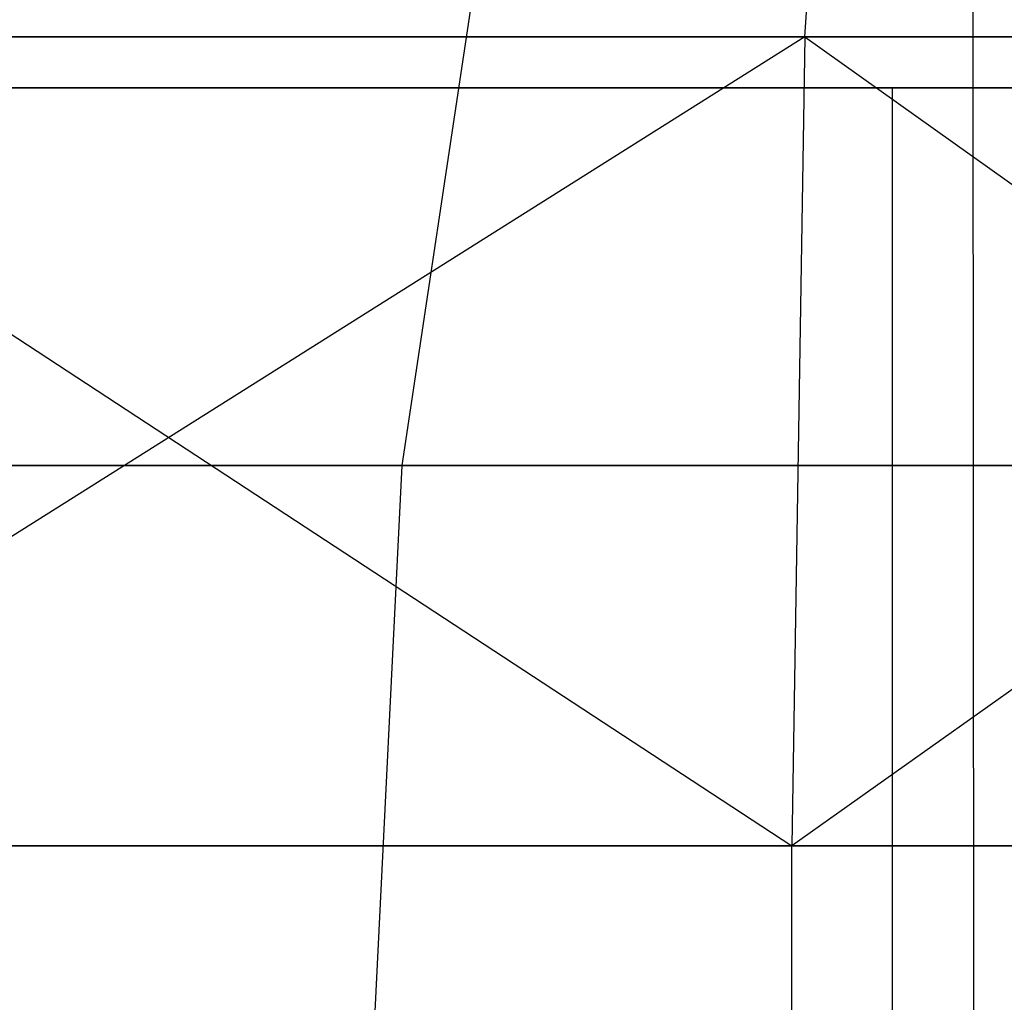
# Model space of a CAD drawing. Extents: x -172 to 172, y -29 to 28.
# Tile 851 of 914: x 140.09 to 143.7, y 1.05 to 4.65. Entities that reach past the tile are written whole.
import ezdxf

# ---------------------------------------------------------------- set-up
doc = ezdxf.new("R2010")
doc.units = 0
doc.header["$LTSCALE"] = 25.4
doc.layers.get('0').update_dxf_attribs({"linetype": 'CONTINUOUS'})

# ---------------------------------------------------------------- blocks, each defined once
blk = doc.blocks.new('RYFLO_AURA_STL')
at = {"color": 0}
for p, q in [((143.5795, 6.146, -1154.0243), (143.5876, -6.354, -1154.0193)), ((143.5795, 6.146, -1154.0243), (143.5876, -6.354, -1154.0193)), ((143.5795, 6.146, -1332.476), (143.5876, -6.354, -1332.481)), ((143.5795, 6.146, -1332.476), (143.5876, -6.354, -1332.481)), ((141.4915, 3.0149, -1165.0505), (141.9191, 5.8599, -1164.8142)), ((141.4915, 3.0149, -1165.0505), (141.9191, 5.8599, -1164.8142)), ((141.4915, 3.0149, -1321.4497), (141.9191, 5.8599, -1321.686)), ((141.4915, 3.0149, -1321.4497), (141.9191, 5.8599, -1321.686)), ((142.9651, 4.5828, -1165.0679), (142.9809, 4.8282, -1165.0593)), ((142.9651, 4.5828, -1165.0679), (142.9809, 4.8282, -1165.0593)), ((142.9651, 4.5828, -1321.4324), (142.9809, 4.8282, -1321.4409)), ((142.9651, 4.5828, -1321.4324), (142.9809, 4.8282, -1321.4409)), ((142.9651, 4.5828, -1165.0679), (138.2636, 1.6231, -1156.3733)), ((142.9651, 4.5828, -1165.0679), (138.2636, 1.6231, -1156.3733)), ((138.3993, 4.5828, -1157.2435), (142.9651, 4.5828, -1165.0679)), ((142.9651, 4.5828, -1321.4324), (138.3993, 4.5828, -1329.2567)), ((138.3993, 4.5828, -1329.2567), (142.9173, 1.6231, -1322.2378)), ((138.3993, 4.5828, -1329.2567), (142.9173, 1.6231, -1322.2378)), ((142.9651, 4.5828, -1321.4324), (138.3993, 4.5828, -1329.2567)), ((138.3993, 4.5828, -1157.2435), (142.9651, 4.5828, -1165.0679)), ((142.9651, 4.5828, -1321.4324), (142.9173, 1.6231, -1322.2378)), ((142.9651, 4.5828, -1321.4324), (142.9173, 1.6231, -1322.2378)), ((147.0892, 4.5828, -1173.134), (142.9173, 1.6231, -1164.2625)), ((147.0892, 4.5828, -1173.134), (142.9173, 1.6231, -1164.2625)), ((142.9651, 4.5828, -1165.0679), (142.9173, 1.6231, -1164.2625)), ((142.9651, 4.5828, -1165.0679), (142.9173, 1.6231, -1164.2625)), ((142.9651, 4.5828, -1165.0679), (147.0892, 4.5828, -1173.134)), ((147.0892, 4.5828, -1313.3662), (142.9651, 4.5828, -1321.4324)), ((142.9651, 4.5828, -1321.4324), (147.1214, 1.6231, -1314.1)), ((142.9651, 4.5828, -1321.4324), (147.1214, 1.6231, -1314.1)), ((147.0892, 4.5828, -1313.3662), (142.9651, 4.5828, -1321.4324)), ((142.9651, 4.5828, -1165.0679), (147.0892, 4.5828, -1173.134)), ((135.9554, 4.396, -1144.4728), (143.2862, 4.396, -1155.4442)), ((143.2862, 4.396, -1331.056), (135.9554, 4.396, -1342.0275)), ((143.2862, 4.396, -1331.056), (135.9554, 4.396, -1342.0275)), ((135.9554, 4.396, -1144.4728), (143.2862, 4.396, -1155.4442)), ((144.1389, 4.396, -1154.9218), (136.7644, 4.396, -1143.885)), ((136.7644, 4.396, -1342.6152), (144.1389, 4.396, -1331.5785)), ((144.1389, 4.396, -1154.9218), (136.7644, 4.396, -1143.885)), ((136.7644, 4.396, -1342.6152), (144.1389, 4.396, -1331.5785)), ((143.2862, -4.604, -1155.4442), (143.2862, 4.396, -1155.4442)), ((143.2862, 4.396, -1155.4442), (149.7337, 4.396, -1166.957)), ((143.2862, -4.604, -1155.4442), (143.2862, 4.396, -1155.4442)), ((143.2862, -4.604, -1331.056), (143.2862, 4.396, -1331.056)), ((143.2862, -4.604, -1331.056), (143.2862, 4.396, -1331.056)), ((149.7337, 4.396, -1319.5432), (143.2862, 4.396, -1331.056)), ((149.7337, 4.396, -1319.5432), (143.2862, 4.396, -1331.056)), ((143.2862, 4.396, -1155.4442), (149.7337, 4.396, -1166.957)), ((141.4915, 3.0149, -1165.0505), (136.8842, 3.0149, -1157.2401)), ((136.8842, 3.0149, -1329.2601), (141.4915, 3.0149, -1321.4497)), ((141.4915, 3.0149, -1165.0505), (136.8842, 3.0149, -1157.2401)), ((136.8842, 3.0149, -1329.2601), (141.4915, 3.0149, -1321.4497)), ((141.3485, 0.133, -1165.1296), (141.4915, 3.0149, -1165.0505)), ((141.3485, 0.133, -1165.1296), (141.4915, 3.0149, -1165.0505)), ((141.3485, 0.133, -1321.3706), (141.4915, 3.0149, -1321.4497)), ((141.3485, 0.133, -1321.3706), (141.4915, 3.0149, -1321.4497)), ((145.6536, 3.0149, -1173.1071), (141.4915, 3.0149, -1165.0505)), ((141.4915, 3.0149, -1321.4497), (145.6536, 3.0149, -1313.3932)), ((145.6536, 3.0149, -1173.1071), (141.4915, 3.0149, -1165.0505)), ((141.4915, 3.0149, -1321.4497), (145.6536, 3.0149, -1313.3932)), ((142.9173, 1.6231, -1164.2625), (138.2636, 1.6231, -1156.3733)), ((138.2636, 1.6231, -1330.127), (142.9173, 1.6231, -1322.2378)), ((138.2636, 1.6231, -1330.127), (142.9173, 1.6231, -1322.2378)), ((142.9173, 1.6231, -1164.2625), (138.2636, 1.6231, -1156.3733)), ((142.9174, -1.3568, -1164.2625), (142.9173, 1.6231, -1164.2625)), ((147.1214, 1.6231, -1172.4003), (142.9173, 1.6231, -1164.2625)), ((142.9174, -1.3568, -1164.2625), (142.9173, 1.6231, -1164.2625)), ((142.9174, -1.3568, -1322.2378), (142.9173, 1.6231, -1322.2378)), ((142.9173, 1.6231, -1322.2378), (147.1214, 1.6231, -1314.1)), ((142.9174, -1.3568, -1322.2378), (142.9173, 1.6231, -1322.2378)), ((142.9173, 1.6231, -1322.2378), (147.1214, 1.6231, -1314.1)), ((147.1214, 1.6231, -1172.4003), (142.9173, 1.6231, -1164.2625))]:
    blk.add_line(p, q, dxfattribs=at)

msp = doc.modelspace()

# ---------------------------------------------------------------- block references
at = {"color": 0}
msp.add_blockref('RYFLO_AURA_STL', (0, 0), dxfattribs=at)

doc.saveas('drawing.dxf')
